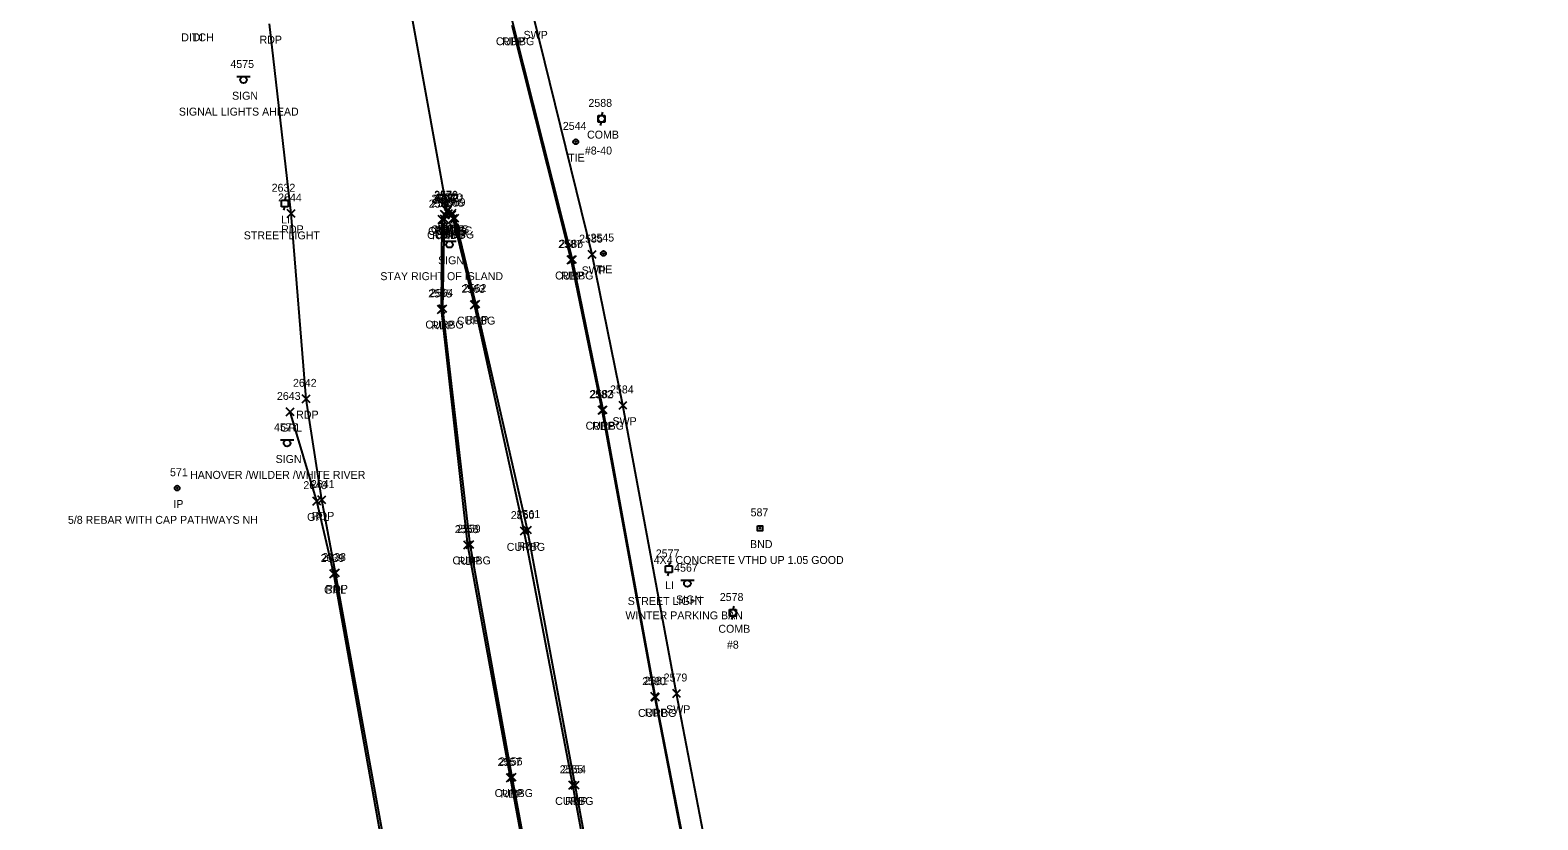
# Model space of a CAD drawing. Extents: x 1690689 to 1696275, y 438760 to 444007.
# Drawn here: x 1691172.8 to 1691552.4, y 440927.5 to 441126.4 of the extents above; entities that cross this region are included whole.
import ezdxf

# ---------------------------------------------------------------- set-up
doc = ezdxf.new("R2010")
doc.units = 0
for name, color, linetype in [('C_A', 7, 'Continuous'), ('C_I', 7, 'Continuous'), ('CBP', 7, 'Continuous'), ('D_A', 7, 'Continuous'), ('Level 18', 7, 'Continuous'), ('M_A', 7, 'Continuous'), ('M_C', 7, 'Continuous'), ('M_I', 7, 'Continuous'), ('MPIR', 7, 'Continuous'), ('P_A', 7, 'Continuous'), ('P_I', 7, 'Continuous'), ('P_TIC', 7, 'Continuous'), ('PET', 7, 'Continuous'), ('PRC', 7, 'Continuous'), ('R_A', 7, 'Continuous'), ('R_I', 7, 'Continuous'), ('R_TIC', 7, 'Continuous'), ('RC', 7, 'Continuous'), ('RGR', 7, 'Continuous'), ('RSW', 7, 'Continuous'), ('S_A', 7, 'Continuous'), ('S_C', 7, 'Continuous'), ('S_I', 7, 'Continuous'), ('SSGN', 7, 'Continuous'), ('U_A', 7, 'Continuous'), ('U_C', 7, 'Continuous'), ('U_I', 7, 'Continuous'), ('ULP', 7, 'Continuous'), ('UP', 7, 'Continuous')]:
    doc.layers.add(name, color=color, linetype=linetype)

msp = doc.modelspace()

# ---------------------------------------------------------------- linework, layer by layer
at = {"layer": 'CBP'}
for centre, radius in [((1691310.16, 441098.3), 0.625), ((1691310.16, 441098.3), 0.0833), ((1691317.13, 441070.17), 0.625), ((1691317.13, 441070.17), 0.0833)]:
    msp.add_circle(centre, radius, dxfattribs=at)
at = {"layer": 'Level 18'}
msp.add_lwpolyline([(1691355.93, 441001.57), (1691357.18, 441001.57), (1691357.18, 441000.32), (1691355.93, 441000.32)], close=True, dxfattribs=at)
msp.add_circle((1691356.55, 441000.95), 0.0833, dxfattribs=at)
at = {"layer": 'MPIR'}
for radius in [0.625, 0.0833]:
    msp.add_circle((1691209.79, 441011.06), radius, dxfattribs=at)
at = {"layer": 'P_TIC'}
for points in [[(1691237.51, 441079.26), (1691239.51, 441081.26)], [(1691239.51, 441079.26), (1691237.51, 441081.26)], [(1691275.5, 441077.72), (1691277.5, 441079.72)], [(1691277.5, 441077.72), (1691275.5, 441079.72)], [(1691276.07, 441078.98), (1691278.07, 441080.98)], [(1691278.07, 441078.98), (1691276.07, 441080.98)], [(1691276.07, 441078.98), (1691278.07, 441080.98)], [(1691278.07, 441078.98), (1691276.07, 441080.98)], [(1691276.81, 441079.96), (1691278.81, 441081.96)], [(1691278.81, 441079.96), (1691276.81, 441081.96)], [(1691276.81, 441079.8), (1691278.81, 441081.8)], [(1691278.81, 441079.8), (1691276.81, 441081.8)], [(1691278.06, 441079.28), (1691280.06, 441081.28)], [(1691280.06, 441079.28), (1691278.06, 441081.28)], [(1691278.75, 441078.06), (1691280.75, 441080.06)], [(1691280.75, 441078.06), (1691278.75, 441080.06)], [(1691308.01, 441067.57), (1691310.01, 441069.57)], [(1691310.01, 441067.57), (1691308.01, 441069.57)], [(1691275.31, 441055.08), (1691277.31, 441057.08)], [(1691277.31, 441055.08), (1691275.31, 441057.08)], [(1691284.01, 441056.44), (1691286.01, 441058.44)], [(1691286.01, 441056.44), (1691284.01, 441058.44)], [(1691241.26, 441032.57), (1691243.26, 441034.57)], [(1691243.26, 441032.57), (1691241.26, 441034.57)], [(1691315.82, 441029.69), (1691317.82, 441031.69)], [(1691317.82, 441029.69), (1691315.82, 441031.69)], [(1691245.21, 441007.07), (1691247.21, 441009.07)], [(1691247.21, 441007.07), (1691245.21, 441009.07)], [(1691296.98, 440999.51), (1691298.98, 441001.51)], [(1691298.98, 440999.51), (1691296.98, 441001.51)], [(1691281.96, 440995.72), (1691283.96, 440997.72)], [(1691283.96, 440995.72), (1691281.96, 440997.72)], [(1691248.64, 440988.69), (1691250.64, 440990.69)], [(1691250.64, 440988.69), (1691248.64, 440990.69)], [(1691329.06, 440957.54), (1691331.06, 440959.54)], [(1691331.06, 440957.54), (1691329.06, 440959.54)], [(1691292.73, 440937.05), (1691294.73, 440939.05)], [(1691294.73, 440937.05), (1691292.73, 440939.05)], [(1691309.01, 440935.22), (1691311.01, 440937.22)], [(1691311.01, 440935.22), (1691309.01, 440937.22)]]:
    msp.add_lwpolyline(points, dxfattribs=at)
at = {"layer": 'PET'}
for points in [[(1691274.23, 440854.76), (1691262.49, 440918.74), (1691249.64, 440989.69), (1691246.21, 441008.07), (1691242.26, 441033.57), (1691238.51, 441080.26), (1691233.04, 441128.02)], [(1691552.42, 440436.47), (1691508.96, 440428.4), (1691494.48, 440424.84), (1691487.53, 440422.16), (1691479.98, 440421.74), (1691470.17, 440422.5), (1691465.43, 440423.73), (1691457.75, 440426.39), (1691450.59, 440430.36), (1691444.98, 440434.77), (1691439.4, 440439.84), (1691432.83, 440448.46), (1691425.81, 440467.29), (1691416.92, 440505.6), (1691412.15, 440527.64), (1691404.42, 440565.6), (1691397.74, 440602.52), (1691382.41, 440685.3), (1691370.31, 440750.54), (1691330.06, 440958.54), (1691316.82, 441030.69), (1691309.01, 441068.57), (1691294.14, 441127.58)], [(1691315.38, 440840.77), (1691311.61, 440854.78), (1691303.05, 440887.74), (1691293.73, 440938.05), (1691282.96, 440996.72), (1691276.31, 441056.08), (1691276.5, 441078.72), (1691277.07, 441079.98)], [(1691327.11, 440842.3), (1691324.31, 440858.29), (1691318.31, 440891.37), (1691310.01, 440936.22), (1691297.98, 441000.51), (1691285.01, 441057.44), (1691279.75, 441079.06), (1691279.06, 441080.28), (1691277.81, 441080.8), (1691277.07, 441079.98)]]:
    msp.add_lwpolyline(points, dxfattribs=at)
at = {"layer": 'PRC'}
msp.add_lwpolyline([(1691277.81, 441080.96), (1691253.5, 441214.94), (1691246.19, 441267.52), (1691239.79, 441327.83), (1691235.79, 441375.29), (1691233.27, 441422.2), (1691229.73, 441505.18), (1691226.6, 441557.92), (1691222.02, 441618.83), (1691218.57, 441657.04), (1691144.02, 442182.42), (1691112.43, 442376.83), (1691097.75, 442454.48), (1691089.73, 442499.13), (1691078.44, 442565.84)], dxfattribs=at)
at = {"layer": 'R_TIC'}
for points in [[(1691276.13, 441077.83), (1691278.13, 441079.83)], [(1691278.13, 441077.83), (1691276.13, 441079.83)], [(1691276.37, 441078.82), (1691278.37, 441080.82)], [(1691278.37, 441078.82), (1691276.37, 441080.82)], [(1691276.37, 441078.82), (1691278.37, 441080.82)], [(1691278.37, 441078.82), (1691276.37, 441080.82)], [(1691277.1, 441079.23), (1691279.1, 441081.23)], [(1691279.1, 441079.23), (1691277.1, 441081.23)], [(1691277.99, 441078.94), (1691279.99, 441080.94)], [(1691279.99, 441078.94), (1691277.99, 441080.94)], [(1691278.32, 441077.94), (1691280.32, 441079.94)], [(1691280.32, 441077.94), (1691278.32, 441079.94)], [(1691308.36, 441067.61), (1691310.36, 441069.61)], [(1691310.36, 441067.61), (1691308.36, 441069.61)], [(1691313.28, 441068.9), (1691315.28, 441070.9)], [(1691315.28, 441068.9), (1691313.28, 441070.9)], [(1691275.71, 441055.25), (1691277.71, 441057.25)], [(1691277.71, 441055.25), (1691275.71, 441057.25)], [(1691283.66, 441056.25), (1691285.66, 441058.25)], [(1691285.66, 441056.25), (1691283.66, 441058.25)], [(1691237.22, 441029.27), (1691239.22, 441031.27)], [(1691239.22, 441029.27), (1691237.22, 441031.27)], [(1691316.04, 441029.78), (1691318.04, 441031.78)], [(1691318.04, 441029.78), (1691316.04, 441031.78)], [(1691321.05, 441030.91), (1691323.05, 441032.91)], [(1691323.05, 441030.91), (1691321.05, 441032.91)], [(1691243.95, 441006.8), (1691245.95, 441008.8)], [(1691245.95, 441006.8), (1691243.95, 441008.8)], [(1691296.2, 440999.25), (1691298.2, 441001.25)], [(1691298.2, 440999.25), (1691296.2, 441001.25)], [(1691282.53, 440995.84), (1691284.53, 440997.84)], [(1691284.53, 440995.84), (1691282.53, 440997.84)], [(1691248.24, 440988.46), (1691250.24, 440990.46)], [(1691250.24, 440988.46), (1691248.24, 440990.46)], [(1691329.25, 440957.42), (1691331.25, 440959.42)], [(1691331.25, 440957.42), (1691329.25, 440959.42)], [(1691334.56, 440958.35), (1691336.56, 440960.35)], [(1691336.56, 440958.35), (1691334.56, 440960.35)], [(1691293.13, 440937.24), (1691295.13, 440939.24)], [(1691295.13, 440937.24), (1691293.13, 440939.24)], [(1691308.38, 440935.25), (1691310.38, 440937.25)], [(1691310.38, 440935.25), (1691308.38, 440937.25)]]:
    msp.add_lwpolyline(points, dxfattribs=at)
at = {"layer": 'RC'}
for points in [[(1691450.76, 440430.58), (1691444.92, 440435.07), (1691439.78, 440439.75), (1691432.93, 440448.9), (1691426.12, 440467.24), (1691417.19, 440505.54), (1691412.4, 440527.61), (1691405.01, 440565.67), (1691398.01, 440602.6), (1691382.66, 440685.49), (1691370.67, 440750.86), (1691351.95, 440846.96), (1691330.25, 440958.42), (1691317.04, 441030.78), (1691309.36, 441068.61), (1691294.46, 441127.62), (1691280.16, 441186.14), (1691271.8, 441225.57)], [(1691316.03, 440841.06), (1691312.13, 440854.82), (1691303.54, 440887.99), (1691294.13, 440938.24), (1691283.53, 440996.84), (1691276.71, 441056.25), (1691277.13, 441078.83), (1691277.37, 441079.82)], [(1691326.44, 440842.32), (1691323.78, 440858.19), (1691317.69, 440891.26), (1691309.38, 440936.25), (1691297.2, 441000.25), (1691284.66, 441057.25), (1691279.32, 441078.94), (1691278.99, 441079.94), (1691278.1, 441080.23), (1691277.37, 441079.82)]]:
    msp.add_lwpolyline(points, dxfattribs=at)
at = {"layer": 'RGR'}
msp.add_lwpolyline([(1691273.69, 440854.21), (1691261.88, 440918.64), (1691249.24, 440989.46), (1691244.95, 441007.8), (1691238.22, 441030.27)], dxfattribs=at)
at = {"layer": 'RSW'}
msp.add_lwpolyline([(1691443.18, 440443.49), (1691437.15, 440451.8), (1691431.59, 440467.18), (1691422.3, 440506.42), (1691417.59, 440529.04), (1691409.95, 440566.67), (1691402.99, 440604.6), (1691387.94, 440685.95), (1691375.88, 440751.37), (1691356.89, 440847.96), (1691335.56, 440959.35), (1691322.05, 441031.91), (1691314.28, 441069.9), (1691299.65, 441129.23)], dxfattribs=at)
at = {"layer": 'SSGN'}
for p, q in [((1691224.83, 441114.74), (1691228.16, 441114.74)), ((1691226.47, 441113.91), (1691226.47, 441113.91)), ((1691276.69, 441073.29), (1691280.03, 441073.29)), ((1691278.34, 441072.46), (1691278.34, 441072.46)), ((1691235.8, 441023.25), (1691239.13, 441023.25)), ((1691237.45, 441022.41), (1691237.45, 441022.41)), ((1691336.61, 440987.85), (1691339.95, 440987.85)), ((1691338.26, 440987.02), (1691338.26, 440987.02))]:
    msp.add_line(p, q, dxfattribs=at)
for centre in [(1691226.47, 441113.91), (1691278.34, 441072.46), (1691237.45, 441022.41), (1691338.26, 440987.02)]:
    msp.add_circle(centre, 0.833, dxfattribs=at)
at = {"layer": 'ULP'}
for p, q in [((1691236.06, 441081.88), (1691236.06, 441083.55)), ((1691236.06, 441083.55), (1691237.72, 441083.55)), ((1691237.06, 441084.38), (1691236.89, 441083.55)), ((1691237.72, 441083.55), (1691237.72, 441081.88)), ((1691237.72, 441081.88), (1691236.06, 441081.88)), ((1691236.64, 441081.05), (1691236.89, 441081.88)), ((1691236.89, 441082.72), (1691236.89, 441082.72)), ((1691333.74, 440992.28), (1691333.57, 440991.45)), ((1691332.74, 440989.78), (1691332.74, 440991.45)), ((1691332.74, 440991.45), (1691334.41, 440991.45)), ((1691334.41, 440989.78), (1691332.74, 440989.78)), ((1691333.32, 440988.95), (1691333.57, 440989.78)), ((1691333.57, 440990.61), (1691333.57, 440990.61)), ((1691334.41, 440991.45), (1691334.41, 440989.78))]:
    msp.add_line(p, q, dxfattribs=at)
at = {"layer": 'UP'}
for p, q in [((1691315.78, 441103.25), (1691315.78, 441104.92)), ((1691315.78, 441104.92), (1691317.44, 441104.92)), ((1691317.44, 441103.25), (1691315.78, 441103.25)), ((1691316.36, 441102.42), (1691316.61, 441103.25)), ((1691316.86, 441105.75), (1691316.61, 441104.92)), ((1691316.61, 441104.09), (1691316.61, 441104.09)), ((1691317.44, 441104.92), (1691317.44, 441103.25)), ((1691349.94, 440981.29), (1691349.69, 440980.46)), ((1691348.85, 440978.79), (1691348.85, 440980.46)), ((1691348.85, 440980.46), (1691350.52, 440980.46)), ((1691350.52, 440978.79), (1691348.85, 440978.79)), ((1691349.44, 440977.96), (1691349.69, 440978.79)), ((1691349.69, 440979.62), (1691349.69, 440979.62)), ((1691350.52, 440980.46), (1691350.52, 440978.79))]:
    msp.add_line(p, q, dxfattribs=at)
for centre in [(1691316.61, 441104.09), (1691349.69, 440979.62)]:
    msp.add_circle(centre, 0.833, dxfattribs=at)

# ---------------------------------------------------------------- texts
at = {"layer": 'C_A'}
for p in [(1691308.24, 441093.3), (1691315.21, 441065.17)]:
    msp.add_text('TIE', height=2, dxfattribs=at).set_placement(p)
at = {"layer": 'C_I'}
for s, p in [('2544', (1691306.9, 441101.3)), ('2545', (1691313.87, 441073.17))]:
    msp.add_text(s, height=2, dxfattribs=at).set_placement(p)
at = {"layer": 'D_A'}
for s, p in [('DITCH', (1691210.82, 441123.6)), ('DI', (1691213.64, 441123.6))]:
    msp.add_text(s, height=2, dxfattribs=at).set_placement(p)
at = {"layer": 'M_A'}
for s, p in [('IP', (1691208.83, 441006.06)), ('BND', (1691354.04, 440995.95))]:
    msp.add_text(s, height=2, dxfattribs=at).set_placement(p)
at = {"layer": 'M_C'}
for s, p in [('5/8 REBAR WITH CAP PATHWAYS NH', (1691182.28, 441002.06)), ('4X4 CONCRETE VTHD UP 1.05 GOOD', (1691329.77, 440991.95))]:
    msp.add_text(s, height=2, dxfattribs=at).set_placement(p)
at = {"layer": 'M_I'}
for s, p in [('571', (1691207.99, 441014.06)), ('587', (1691354.19, 441003.95))]:
    msp.add_text(s, height=2, dxfattribs=at).set_placement(p)
at = {"layer": 'P_A'}
for s, p in [('RDP', (1691230.53, 441123.02)), ('RDP', (1691291.63, 441122.58)), ('RDP', (1691236, 441075.26)), ('RDP', (1691274.56, 441074.98)), ('RDP', (1691274.56, 441074.98)), ('RDP', (1691275.3, 441075.8)), ('CR', (1691276.24, 441075.96)), ('RDP', (1691276.54, 441075.28)), ('RDP', (1691277.23, 441074.06)), ('RDP', (1691273.99, 441073.72)), ('RDP', (1691306.5, 441063.57)), ('RDP', (1691273.79, 441051.08)), ('RDP', (1691282.5, 441052.44)), ('RDP', (1691239.75, 441028.57)), ('RDP', (1691314.31, 441025.69)), ('RDP', (1691243.7, 441003.07)), ('RDP', (1691295.47, 440995.51)), ('RDP', (1691280.45, 440991.72)), ('RDP', (1691247.13, 440984.69)), ('RDP', (1691327.55, 440953.54)), ('RDP', (1691291.21, 440933.05)), ('RDP', (1691307.5, 440931.22))]:
    msp.add_text(s, height=2, dxfattribs=at).set_placement(p)
at = {"layer": 'P_I'}
for s, p in [('2644', (1691235.21, 441083.26)), ('2566', (1691273.14, 441081.72)), ('2574', (1691273.81, 441082.98)), ('2574', (1691273.81, 441082.98)), ('2576', (1691274.49, 441083.96)), ('2573', (1691274.55, 441083.8)), ('2570', (1691275.71, 441083.28)), ('2569', (1691276.43, 441082.06)), ('2587', (1691305.75, 441071.57)), ('2565', (1691273, 441059.08)), ('2562', (1691281.71, 441060.44)), ('2642', (1691238.95, 441036.57)), ('2582', (1691313.56, 441033.69)), ('2641', (1691243.47, 441011.07)), ('2561', (1691295.24, 441003.51)), ('2558', (1691279.7, 440999.72)), ('2638', (1691246.33, 440992.69)), ('2581', (1691327.37, 440961.54)), ('2557', (1691290.47, 440941.05)), ('2554', (1691306.75, 440939.22))]:
    msp.add_text(s, height=2, dxfattribs=at).set_placement(p)
at = {"layer": 'R_A'}
for s, p in [('SWP', (1691297.02, 441124.23)), ('CURBG', (1691290.05, 441122.62)), ('CURBG', (1691272.72, 441073.83)), ('CURBG', (1691272.96, 441074.82)), ('CURBG', (1691272.96, 441074.82)), ('CURBG', (1691273.68, 441075.23)), ('CURBG', (1691274.57, 441074.94)), ('CURBG', (1691274.9, 441073.94)), ('CURBG', (1691304.95, 441063.61)), ('SWP', (1691311.64, 441064.9)), ('CURBG', (1691272.29, 441051.25)), ('CURBG', (1691280.24, 441052.25)), ('GRL', (1691235.76, 441025.27)), ('CURBG', (1691312.63, 441025.78)), ('SWP', (1691319.41, 441026.91)), ('GRL', (1691242.5, 441002.8)), ('CURBG', (1691292.78, 440995.25)), ('CURBG', (1691279.11, 440991.84)), ('GRL', (1691246.78, 440984.46)), ('CURBG', (1691325.83, 440953.42)), ('SWP', (1691332.92, 440954.35)), ('CURBG', (1691289.72, 440933.24)), ('CURBG', (1691304.97, 440931.25))]:
    msp.add_text(s, height=2, dxfattribs=at).set_placement(p)
at = {"layer": 'R_I'}
for s, p in [('2567', (1691273.83, 441081.83)), ('2575', (1691274.11, 441082.82)), ('2575', (1691274.11, 441082.82)), ('2572', (1691274.84, 441083.23)), ('2568', (1691276.01, 441081.94)), ('2571', (1691276.29, 441082.94)), ('2586', (1691306.05, 441071.61)), ('2585', (1691311.02, 441072.9)), ('2564', (1691273.4, 441059.25)), ('2563', (1691281.35, 441060.25)), ('2643', (1691234.91, 441033.27)), ('2583', (1691313.79, 441033.78)), ('2584', (1691318.79, 441034.91)), ('2640', (1691241.56, 441010.8)), ('2560', (1691293.8, 441003.25)), ('2559', (1691280.26, 440999.84)), ('2639', (1691245.92, 440992.46)), ('2580', (1691326.9, 440961.42)), ('2579', (1691332.29, 440962.35)), ('2556', (1691290.82, 440941.24)), ('2555', (1691306.12, 440939.25))]:
    msp.add_text(s, height=2, dxfattribs=at).set_placement(p)
at = {"layer": 'S_A'}
for p in [(1691223.61, 441108.89), (1691275.48, 441067.44), (1691234.58, 441017.39), (1691335.4, 440982)]:
    msp.add_text('SIGN', height=2, dxfattribs=at).set_placement(p)
at = {"layer": 'S_C'}
for s, p in [('SIGNAL LIGHTS AHEAD', (1691210.21, 441104.89)), ('STAY RIGHT OF ISLAND', (1691260.94, 441063.44)), ('HANOVER /WILDER /WHITE RIVER', (1691213.04, 441013.39)), ('WINTER PARKING BAN', (1691322.66, 440978))]:
    msp.add_text(s, height=2, dxfattribs=at).set_placement(p)
at = {"layer": 'S_I'}
for s, p in [('4575', (1691223.19, 441116.89)), ('4576', (1691275.01, 441075.44)), ('4577', (1691234.17, 441025.39)), ('4567', (1691334.93, 440990))]:
    msp.add_text(s, height=2, dxfattribs=at).set_placement(p)
at = {"layer": 'U_A'}
for s, p in [('COMB', (1691313, 441099.09)), ('LI', (1691235.99, 441077.72)), ('LI', (1691332.67, 440985.61)), ('COMB', (1691346.07, 440974.62))]:
    msp.add_text(s, height=2, dxfattribs=at).set_placement(p)
at = {"layer": 'U_C'}
for s, p in [('#8-40', (1691312.45, 441095.09)), ('STREET LIGHT', (1691226.55, 441073.72)), ('STREET LIGHT', (1691323.23, 440981.61)), ('#8', (1691348.22, 440970.62))]:
    msp.add_text(s, height=2, dxfattribs=at).set_placement(p)
at = {"layer": 'U_I'}
for s, p in [('2588', (1691313.35, 441107.09)), ('2632', (1691233.58, 441085.72)), ('2577', (1691330.31, 440993.61)), ('2578', (1691346.43, 440982.62))]:
    msp.add_text(s, height=2, dxfattribs=at).set_placement(p)

doc.saveas('drawing.dxf')
